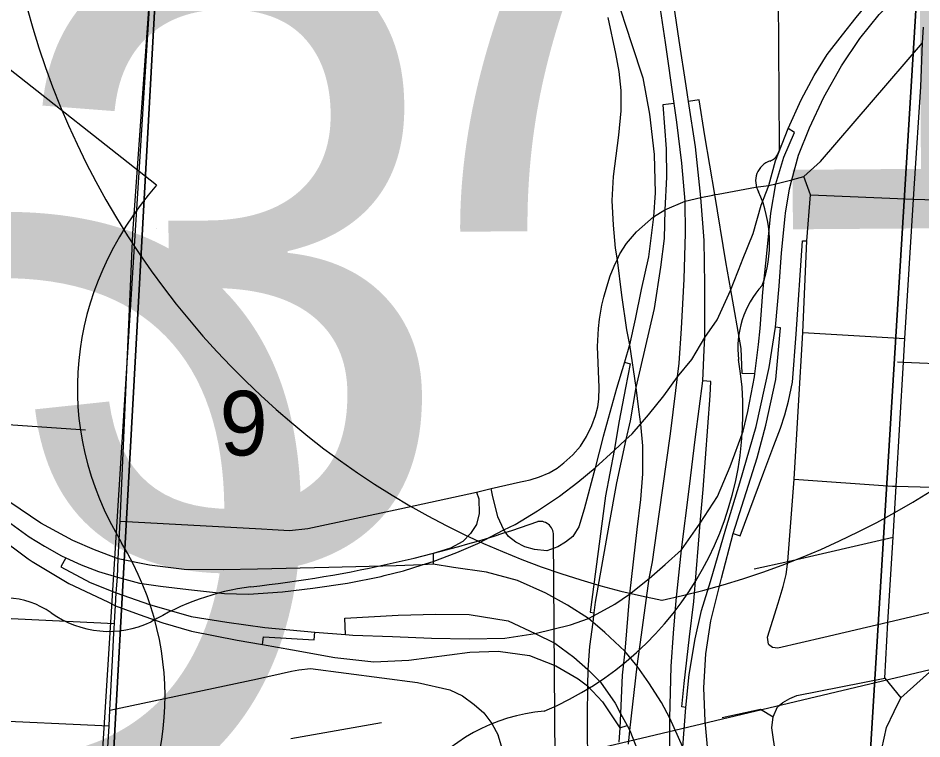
# Model space of a CAD drawing. Extents: x 114604 to 551442, y 316898 to 567001.
# Drawn here: x 208463 to 211556, y 389891 to 392357 of the extents above; entities that cross this region are included whole.
import ezdxf

# ---------------------------------------------------------------- set-up
doc = ezdxf.new("R2010")
doc.units = 0
for name, color, linetype in [('_CIVIL_CONSTRUCTION', 7, 'Continuous'), ('BD_X_Building', 7, 'Continuous'), ('GE_P_Alignment', 7, 'Continuous'), ('GE_P_Alignment_1000_Bearings', 7, 'Continuous'), ('GE_P_Alignment_100_Cardinal_Points', 7, 'Continuous'), ('GE_P_Alignment_500_Cardinal_Points', 7, 'Continuous'), ('GE_P_Alignment_500_Curve_Data', 7, 'Continuous'), ('GE_P_Alignment_500_Stations', 7, 'Continuous'), ('PV_X_Curb', 7, 'Continuous'), ('SN_P_Signs', 7, 'Continuous')]:
    doc.layers.add(name, color=color, linetype=linetype)

msp = doc.modelspace()

# ---------------------------------------------------------------- linework, layer by layer
at = {"layer": '_CIVIL_CONSTRUCTION'}
for points in [[(208812.8, 390635.4), (208855.7, 391620), (208924.9, 392595.9)], [(208802.7, 390443.8), (208806, 390506.9), (208812.8, 390635.4)], [(208710.3, 388869.8), (208718.6, 389013.2), (208734, 389287.9), (208751.1, 389529.3), (208762.7, 389733), (208774.2, 389935.9), (208776.9, 389988.7), (208787.2, 390182), (208791, 390254), (208792.7, 390285.5), (208794.3, 390311.1), (208796.6, 390345.9), (208799, 390390.1), (208802.7, 390443.8)]]:
    msp.add_lwpolyline(points, dxfattribs=at)
at = {"layer": 'GE_P_Alignment'}
for centre, start, end in [((210083.8, 393116.8), 281.9507, 14.6071), ((211208.8, 393125), 166.2204, 258.8768)]:
    msp.add_arc(centre, 2812.7, start, end, dxfattribs=at)
at = {"layer": 'GE_P_Alignment_1000_Bearings'}
msp.add_line((208734, 389550.6), (208970.9, 393310.3), dxfattribs=at)
for points in [[(208734, 389550.6), (208899.9, 389528.5), (210253.6, 389812), (213183, 390508.2), (216943.3, 391356.5), (217068, 392763.4), (218448, 392663.7), (219065.3, 392967.1)], [(207921, 391662.7), (207931.6, 391562.8), (207951.4, 391473.5), (207991.8, 391409.5), (208068.1, 391303.3), (208106.7, 391237.6), (208134.2, 391161.4), (208177.3, 391085.3), (208238.4, 391032.8), (208277.7, 391004.5), (208345.6, 390975.4), (208445.5, 390964.9), (208693.9, 390948.4)]]:
    msp.add_lwpolyline(points, dxfattribs=at)
at = {"layer": 'GE_P_Alignment_100_Cardinal_Points'}
for p, q in [((211114.4, 391805), (211151.5, 391814.5)), ((211148.6, 391280.9), (211497.2, 391260.8)), ((208812.8, 390635.4), (209296.4, 390608.9)), ((208350.5, 390307.1), (208792.7, 390285.5)), ((209396.1, 389891.9), (209706, 389946.5))]:
    msp.add_line(p, q, dxfattribs=at)
for points in [[(211530.6, 391790.8), (211551.8, 392122), (211557.6, 392271.7), (211560.7, 392325.5)], [(211151.5, 391814.5), (211208.5, 391866.4), (211557.6, 392271.7)], [(211030.1, 390214.6), (211027, 390238.6), (211063.6, 390355.1), (211080.6, 390412.2), (211091.1, 390453.5), (211097.1, 390497.6), (211118, 390779.7), (211148.6, 391280.9), (211162.1, 391594.6), (211174.3, 391751.6), (211151.5, 391814.5)], [(210798.8, 391743.1), (210839.6, 391751.3), (210847.5, 391752.7), (210858.9, 391754.7), (210986.5, 391778.6), (211031.7, 391783.6), (211055.9, 391789.9), (211110.7, 391804), (211114.4, 391805)], [(211429.1, 390099), (211439.1, 390289.7), (211457.1, 390580.6), (211467.4, 390755.4), (211492.4, 391180), (211497.2, 391260.8), (211527.2, 391737.4), (211530.6, 391790.8)], [(210193, 390772.1), (210214.7, 390776.7), (210247.2, 390787.4), (210280.2, 390801.2), (210307.3, 390816.8), (210330.7, 390835.1), (210361.3, 390863), (210387.8, 390892.6), (210407.9, 390924.9), (210426.7, 390962.6), (210439.2, 390997.1), (210446.2, 391026.6), (210450.6, 391052.5), (210451.6, 391093.2), (210445.3, 391232.8), (210448.6, 391294.4), (210452.5, 391327.1), (210460.8, 391374.9), (210467.1, 391401.6), (210477.4, 391437.6), (210489.1, 391475.3), (210502.2, 391508), (210512.4, 391529.2), (210522.5, 391550.5), (210544.8, 391585.1), (210578.5, 391625.8), (210637.5, 391676.6), (210676, 391700.8), (210745, 391730.3), (210798.8, 391743.1)], [(211174.3, 391751.6), (211527.2, 391737.4), (211879.9, 391726.7), (212225.4, 391706.9)], [(211472.1, 391180.9), (211492.4, 391180), (211823.4, 391166.2), (212057.3, 391156.5), (212168, 391151.4), (212364.2, 391142.4), (212504.5, 391135.9), (212837.7, 391131.8), (212944, 391126), (212991.2, 391127.8)], [(209769.1, 390678.3), (210031.5, 390734.9), (210081.9, 390746.9), (210182.1, 390769.7), (210193, 390772.1)], [(211118, 390779.7), (211454.6, 390755.7), (211467.4, 390755.4), (211794.6, 390746), (212145.4, 390736)], [(209296.4, 390608.9), (209334, 390606.8), (209391.2, 390603.7), (209454.1, 390610.3), (209769.1, 390678.3)], [(211483.8, 390031.6), (211582, 390119), (211623.1, 390132.3), (211702.5, 390157.9), (211789.5, 390177.4), (211958, 390218.8), (212120, 390267.7), (212160.3, 390276.5), (212292.8, 390305.6), (212342.1, 390316.4), (212470.1, 390344.5), (212549.3, 390359.3), (212791.1, 390414.9), (212906.9, 390440.4), (212946.1, 390449), (212982, 390457), (213234.7, 390517.1), (213509.3, 390580.5), (213558.6, 390591.8), (213668.6, 390616.7)], [(210981.1, 390472.8), (211097.1, 390497.6), (211457.1, 390580.6)], [(211030.1, 390214.6), (211044.6, 390204.1), (211062.5, 390202.7), (211220.2, 390238.3), (211439.1, 390289.7), (211801.7, 390375.2)], [(208776.9, 389988.7), (209281.9, 390096), (209398.1, 390122), (209424.1, 390127.5), (209463.7, 390132), (209829.2, 390083.8), (209940.2, 390058.8), (209983.3, 390037.7), (210024.1, 390008.3), (210056.1, 389979.8), (210083.6, 389943.8), (210106.1, 389903.3)], [(210872.4, 389964.5), (211003.3, 389992.1), (211046.5, 389965.7), (211061.9, 390000.1), (211080.1, 390015.3), (211103.7, 390028.7), (211127.3, 390039), (211429.1, 390099), (211483.8, 390031.6)], [(211128.6, 389360.3), (211143.7, 389363.6), (211195.7, 389375.1), (211251.3, 389392.1), (211306.7, 389431.6), (211332.1, 389455.9), (211363.4, 389502.9), (211386.6, 389560.9), (211400.6, 389619.6), (211411, 389757.2), (211418.9, 389856.6), (211434.4, 389929.3), (211460.4, 389985), (211483.8, 390031.6)], [(207989.3, 389974.3), (208330, 389955.7), (208774.2, 389935.9)], [(211212.5, 388782.4), (211182.7, 388985.1), (211128.6, 389360.3), (211097.5, 389553.2), (211060.1, 389812.3), (211056.2, 389833.8), (211042.5, 389928.3), (211046.5, 389965.7)], [(210316.5, 388596.1), (210308.8, 388646.3), (210279.8, 388841.1), (210224, 389233.6), (210169.7, 389599.8), (210136.4, 389802.3), (210106.1, 389903.3)]]:
    msp.add_lwpolyline(points, dxfattribs=at)
at = {"layer": 'GE_P_Alignment_500_Cardinal_Points'}
msp.add_line((208936.3, 391784.7), (207842.3, 392647), dxfattribs=at)
for points in [[(211089, 391689.2), (211102, 391772.4), (211110.7, 391804), (211133.7, 391887.4), (211170.8, 391981.9), (211219.7, 392086.8), (211280.6, 392193.5), (211343.3, 392286.5), (211409.6, 392369.2), (211470.8, 392431.3), (211438.4, 392471.2)], [(210506, 392441.6), (210561.6, 392269.5), (210600.7, 392152.8), (210623.6, 392027.9), (210639.7, 391890.2), (210642.9, 391759.3), (210637.5, 391676.6), (210620.2, 391540.3), (210595.5, 391427.7), (210574.2, 391326.8), (210555.2, 391238.7), (210537.7, 391179.7)], [(210480.8, 392359), (210506.9, 392235.6), (210518, 392174.6), (210525.1, 392109.5), (210525.6, 392039.1), (210516.9, 391956.6), (210499.3, 391814.3), (210494.6, 391733.2), (210499.2, 391648.2), (210506.4, 391569.9), (210512.4, 391529.2), (210527.5, 391409.3), (210544.3, 391289.8), (210555.2, 391238.7), (210576.3, 391093.4), (210586.1, 391017.7), (210592.2, 390967), (210599, 390892.9), (210599.7, 390797.2), (210592.3, 390709.5), (210579.8, 390607.1), (210554.8, 390386.3), (210538.8, 390190.9), (210530.3, 390108.4), (210524.6, 389978.1), (210521.6, 389928.9), (210518.6, 389879.8)], [(210707.9, 392065.1), (210669, 392059.7), (210680.4, 391909), (210681.1, 391812.2), (210676, 391700.8), (210673.2, 391603.1), (210661, 391504.5), (210639.8, 391363.8), (210576.3, 391093.4), (210556.9, 390979.4), (210542.7, 390914.7), (210510.4, 390766.6), (210484, 390622.4), (210438, 390358.2), (210433.3, 390322.1)], [(210984.1, 391139.8), (210940.6, 391140.9), (210936.7, 391226.8), (210901.3, 391427.1), (210884.3, 391523.1), (210847.5, 391752.7), (210812.8, 391953.7), (210793.1, 392076.9), (210756.7, 392071.7)], [(208626.4, 390510.7), (208609.4, 390479.1), (208710.1, 390425.8), (208799, 390390.1), (208913, 390350), (209055.3, 390309.4), (209177.4, 390290.2), (209307, 390271.5), (209478.6, 390255.6), (209583.7, 390247.8), (209607.9, 390246.1), (209744.1, 390240.6), (209877.1, 390235), (210006.8, 390232.7), (210128.4, 390235.2), (210232.3, 390251.5), (210353.4, 390280.6), (210414.9, 390303), (210432, 390312.2), (210505.3, 390351.4), (210554.8, 390386.3), (210622.5, 390439.9), (210677.6, 390487.5), (210733, 390537.6), (210796.7, 390629.2), (210856.1, 390720.4), (210899.1, 390822.8), (210943.6, 390943.1), (210959.7, 391010.4), (210982.8, 391129.8), (210984.1, 391139.8), (210996.6, 391240.2), (211002.1, 391294.8), (211011.5, 391418.6), (211025.2, 391551.7), (211038.8, 391689.6), (211055.9, 391789.9), (211082.8, 391881.2), (211119.4, 391965.8), (211098, 391978.8)], [(211054, 391299.1), (211066.7, 391439.7), (211074.6, 391553.4), (211087.3, 391678.1), (211089, 391689.2)], [(210910.1, 390593.8), (210934.1, 390585.4), (211014.1, 390803.3), (211048.5, 390894.4), (211071.3, 390953.7), (211086.3, 391000), (211099.2, 391045.9), (211112.9, 391111.6), (211125.5, 391275.8), (211147.2, 391594.2), (211162.1, 391594.6)], [(210747.4, 389997.7), (210758.9, 390110.8), (210780.2, 390232.7), (210801.6, 390329.6), (210832.6, 390429.1), (210884.2, 390609.1), (210932.8, 390767.1), (210987.9, 390959.4), (211032.7, 391161.9), (211054, 391299.1)], [(210851.1, 389403.9), (210851.8, 389458.1), (210846.6, 389616.6), (210829.4, 389775), (210814.1, 389951.4), (210809.3, 390065.7), (210816.5, 390182.1), (210833.7, 390294.6), (210870.2, 390440.7), (210910.1, 390593.8), (210992.3, 390852.8), (211022, 390963.7), (211055.5, 391119.8), (211071.2, 391297.5), (211054, 391299.1)], [(207873.4, 391262.9), (207846.5, 391241), (207974.5, 391052), (208071.3, 390904.5), (208174.1, 390787.9), (208281.4, 390680.5), (208388.2, 390587.5), (208497.8, 390506.3), (208511.6, 390497.9)], [(210537.7, 391179.7), (210511.1, 391090.1), (210464.8, 390925.3), (210437.3, 390817.7), (210399.4, 390677), (210381.3, 390616.7), (210369.8, 390597.6)], [(210537.7, 391179.7), (210557.2, 391173.9), (210541.5, 391092.4), (210520, 390979.1), (210502.5, 390877.6), (210473, 390721.8), (210420.2, 390323.8), (210433.3, 390322.1)], [(210747.4, 389997.7), (210733.7, 390000.2), (210741.7, 390080.8), (210760.3, 390240.3), (210774.8, 390361.2), (210791.4, 390557.5), (210796.7, 390629.2), (210807.2, 390743.6), (210830.5, 391065.9), (210833.8, 391113.7), (210805.9, 391115.6)], [(210031.5, 390734.9), (210039, 390712.6), (210040.5, 390661.7), (210031.5, 390624.6), (210010.9, 390593.1), (209984.5, 390566.3), (209942.9, 390542.8), (209882.8, 390525), (209883, 390498), (209883.1, 390488)], [(210369.8, 390597.6), (210361.1, 390583.3), (210336, 390563.5), (210310.3, 390548.4), (210271.9, 390534.2), (210230.2, 390539.1), (210196.5, 390548.1), (210166.3, 390564.1), (210140.7, 390583.6), (210124.8, 390606), (210104.3, 390650.6), (210086.4, 390724.6), (210081.9, 390746.9)], [(210737, 389862.6), (210692.9, 389961.9), (210664.5, 390015.6), (210621.2, 390082.5), (210581.4, 390140.1), (210538.8, 390190.9), (210470.8, 390254.8), (210429.2, 390290.6), (210414.9, 390303), (210342.7, 390348.8), (210268.3, 390388.8), (210171.9, 390432.2), (210066.3, 390461.5), (209953.1, 390476.8), (209883.1, 390488), (209846, 390486.3), (209756.9, 390482.4), (209526.5, 390477.3), (209282.1, 390470.9), (209165.2, 390468.9), (209030.8, 390470.2), (208912.6, 390485.6), (208806, 390506.9), (208724.5, 390537.1), (208650.2, 390569.7), (208541.1, 390628.8), (208435, 390700.5)], [(208511.6, 390497.9), (208636.4, 390422.1), (208770.7, 390359.4), (208796.6, 390345.9)], [(208796.6, 390345.9), (208830.3, 390333.1), (208877.9, 390316.2), (208958.2, 390287.3), (209056.6, 390259.9), (209212.4, 390228.6), (209299.8, 390213.6)], [(209583.7, 390247.8), (209580.5, 390303.8), (209763.6, 390314), (209892.2, 390317), (210006.4, 390316.2), (210139.9, 390294.8), (210232.3, 390251.5), (210299, 390218), (210364.2, 390170.6), (210412.3, 390127.7), (210455.9, 390084.8), (210505.8, 390012.6), (210524.6, 389978.1), (210547.5, 389936.1)], [(210433.3, 390322.1), (210432, 390312.2), (210429.2, 390290.6), (210418.5, 390207.3), (210412.3, 390127.7), (210411.7, 390071.9), (210409.9, 389967.4), (210411.3, 389775.4), (210429.8, 389593.9), (210469.5, 389299), (210473.7, 389268.3)], [(209299.8, 390213.6), (209303.2, 390239.8), (209475.9, 390229.7), (209478.6, 390255.6)], [(209299.8, 390213.6), (209402.4, 390195.9), (209546.8, 390169.4), (209679.9, 390154.2), (209799.8, 390159.9), (210008.8, 390187.3), (210106, 390191.3), (210213.1, 390175.9), (210302.5, 390140.8), (210379.1, 390096), (210411.7, 390071.9), (210462.3, 390017.2), (210521.6, 389928.9), (210547.5, 389936.1)], [(210782.8, 389312.8), (210780.2, 389348.9), (210760.5, 389470.4), (210745.9, 389597.1), (210741.7, 389705), (210737, 389862.6), (210747.4, 389997.7)], [(210547.5, 389936.1), (210556.3, 389919.9), (210582.6, 389852.5), (210600.3, 389760), (210608.5, 389687.5), (210620.7, 389491.5), (210635.7, 389290.5), (210712.3, 388723.4), (210755.1, 388376.4), (210788.9, 388118.8), (210761.6, 388115.8)]]:
    msp.add_lwpolyline(points, dxfattribs=at)
for centre, start_param, end_param in [((210188.7, 391095), 5.672304, 6.727422), ((207443, 390033.5), 1.559657, 3.580859)]:
    msp.add_ellipse(centre, major_axis=(-1522.8, -11), ratio=0.8, start_param=start_param, end_param=end_param, dxfattribs=at)
at = {"layer": 'GE_P_Alignment_500_Curve_Data'}
for p, q in [((211068.5, 391921.4), (211056.5, 393579.7)), ((211068.1, 391921.8), (211068.5, 391921.4)), ((210306.9, 388923.7), (210294.9, 390581.9))]:
    msp.add_line(p, q, dxfattribs=at)
for centre, radius, start, end in [((211018.9, 391914.6), 49.8, 290.0175, 8.1479), ((211058.6, 391799.6), 72, 108.3577, 210.7507), ((210602.3, 391586.7), 432, 340.4467, 24.0633), ((211240.1, 391228.6), 314.3, 137.2202, 187.3433), ((209835.4, 391007.5), 1107.9, 292.7226, 9.3996), ((208776.5, 394814.4), 4429.4, 276.2582, 289.3201), ((210248.5, 390588.5), 46.5, 352.2758, 98.1517), ((209379.6, 389528.5), 891.1, 97.7599, 121.1825), ((208414.1, 390092), 281.5, 54.8804, 119.5548), ((208773.8, 390597.2), 338.6, 234.2699, 295.2419), ((210314.3, 389381), 606.8, 94.8168, 142.9905)]:
    msp.add_arc(centre, radius, start, end, dxfattribs=at)
at = {"layer": 'GE_P_Alignment_500_Stations'}
for points in [[(210941.8, 391529.7), (210977.8, 391620.1), (211006, 391716.4), (211031.7, 391783.6), (211054.7, 391868.5), (211098, 391978.8), (211142.4, 392077.6), (211187, 392160.1), (211231.6, 392232.2), (211283.3, 392299.8), (211330.3, 392359.2), (211378.5, 392417.4), (211438.4, 392471.2), (211498.2, 392520.2), (211574.6, 392572.7), (211657.3, 392619.8), (211724.2, 392658.5), (211818.9, 392706.7), (211937.9, 392749.9), (212034.2, 392780.5), (212104.5, 392795.2), (212180.3, 392810.1), (212288.8, 392820.1), (212449.2, 392826.9)], [(210748.6, 392125.1), (210725.2, 392280.1), (210693.9, 392488.4)], [(210551.5, 389873.1), (210556.3, 389919.9), (210581.4, 390140.1), (210595.7, 390246.8), (210622.5, 390439.9), (210633.3, 390496.1), (210656.4, 390659.5), (210694.9, 390934.3), (210713.6, 391082.7), (210719, 391129.6), (210724.5, 391176.5), (210732.9, 391294.7), (210742.1, 391463.9), (210746.7, 391621.4), (210745, 391730.3), (210734.6, 391859.9), (210717.1, 392001.2), (210707.9, 392065.1), (210677.8, 392272.9), (210654.4, 392434)], [(210810.8, 391221.9), (210812.8, 391264.5), (210813, 391445.6), (210810, 391595.4), (210798.8, 391743.1), (210780.4, 391916.3), (210756.7, 392071.7), (210753.3, 392094.1), (210748.6, 392125.1)], [(209716.2, 390449.7), (209781.6, 390466), (209846, 390486.3), (209883, 390498), (209964.2, 390528.7), (210035.8, 390559.3), (210124.8, 390606), (210163.8, 390624), (210239.9, 390670.8), (210316, 390721.2), (210378.2, 390769.1), (210437.3, 390817.7), (210502.5, 390877.6), (210542.7, 390914.7), (210564.6, 390934.9), (210592.2, 390967), (210619.8, 390999), (210672.6, 391064.3), (210719, 391129.6), (210767.8, 391188.9), (210812.8, 391264.5), (210854.8, 391325), (210900.4, 391424.9), (210938, 391520.2), (210941.8, 391529.7)], [(210742.4, 389045.2), (210715.5, 389303.4), (210698, 389514.5), (210692.6, 389728.7), (210692.9, 389961.9), (210697.3, 390138.3), (210705.9, 390252.1), (210714.6, 390364.1), (210733, 390537.6), (210759.2, 390745.5), (210780.7, 390923.9), (210805.9, 391115.6), (210810.8, 391221.9)], [(208110.6, 390969.9), (208113.9, 390965.8), (208221.1, 390836.8), (208270.6, 390779.9), (208322.9, 390727.5), (208380.2, 390675.2), (208438.6, 390627.7), (208501.1, 390581.5), (208553.3, 390549.6), (208612, 390517.3), (208626.4, 390510.7)], [(208626.4, 390510.7), (208679.3, 390486.3), (208738.4, 390463.4), (208802.7, 390443.8), (208878.6, 390423.1), (208950.6, 390413.1), (209046.7, 390401.6), (209169.6, 390388.6), (209251.8, 390385.8), (209367.5, 390393.5), (209471.7, 390405.9), (209589.7, 390424.1), (209705.3, 390446.9), (209716.2, 390449.7)]]:
    msp.add_lwpolyline(points, dxfattribs=at)
at = {"layer": 'SN_P_Signs'}
for points in [[(206362.8, 393381.6), (208976.1, 393226.8), (208686.9, 387977.5), (206007.5, 388132.6)], [(208976.1, 393226.8), (211576.9, 393072.2), (211255.6, 387824.9), (208686.9, 387977.5)], [(211576.9, 393072.2), (214325.6, 392906.7), (213993.4, 387663.3), (211255.6, 387824.9)]]:
    msp.add_lwpolyline(points, close=True, dxfattribs=at)

# ---------------------------------------------------------------- texts
at = {"layer": 'BD_X_Building'}
for s, p in [('s', (208935.5, 391636.4)), ('r', (208935.4, 391636.4)), ('3', (208785.4, 391562.6))]:
    msp.add_text(s, height=1, rotation=0.4137, dxfattribs=at).set_placement(p)
at = {"layer": 'GE_P_Alignment'}
msp.add_text('71', height=1875.1, rotation=0.4138, dxfattribs=at).set_placement((209528.8, 391622.7))
at = {"layer": 'GE_P_Alignment_500_Cardinal_Points'}
msp.add_text('23D', height=2088.4, rotation=0.4136, dxfattribs=at).set_placement((204449, 389576.9))
at = {"layer": 'GE_P_Alignment_500_Curve_Data'}
msp.add_text('3', height=2088.4, rotation=0.4137, dxfattribs=at).set_placement((208418.7, 390480.9))
at = {"layer": 'PV_X_Curb'}
msp.add_text('9', height=221, rotation=0.4137, dxfattribs=at).set_placement((209153.5, 390860))

doc.saveas('drawing.dxf')
